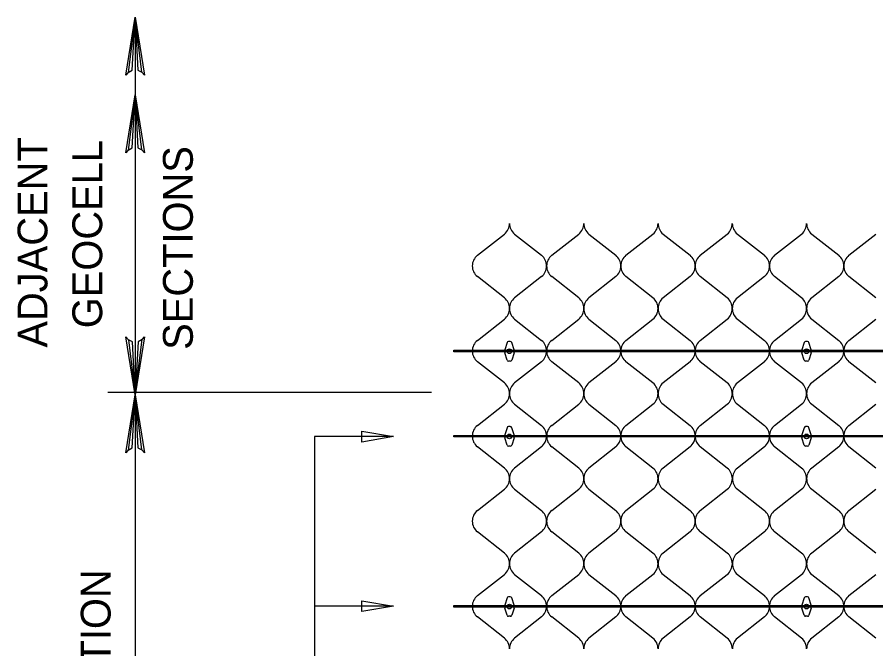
# Model space of a CAD drawing. Extents: x 638850 to 644908, y 297188 to 298900.
# Drawn here: x 641300.1 to 641377.6, y 298306 to 298363 of the extents above; entities that cross this region are included whole.
import ezdxf

# ---------------------------------------------------------------- set-up
doc = ezdxf.new("R2010")
doc.units = 0
for name, color, linetype in [('18', 7, 'Continuous'), ('2', 7, 'Continuous'), ('4', 7, 'Continuous'), ('5', 7, 'Continuous'), ('7', 7, 'Continuous'), ('8', 7, 'Continuous')]:
    doc.layers.add(name, color=color, linetype=linetype)

msp = doc.modelspace()

# ---------------------------------------------------------------- linework, layer by layer
at = {"layer": '18'}
for points in [[(641310.158, 298357.975), (641310.518, 298358.162), (641310.783, 298362.959), (641310.158, 298357.975), (641309.939, 298357.721), (641310.783, 298362.959), (641311.019, 298358.164), (641311.377, 298357.991), (641310.783, 298362.959), (641311.616, 298357.721), (641311.377, 298357.991)], [(641310.158, 298350.968), (641310.518, 298351.155), (641310.783, 298355.952), (641310.158, 298350.968), (641309.939, 298350.714), (641310.783, 298355.952), (641311.019, 298351.16), (641311.377, 298350.984), (641310.783, 298355.952), (641311.616, 298350.714), (641311.377, 298350.984)], [(641311.409, 298333.864), (641311.049, 298333.679), (641310.783, 298328.882), (641311.409, 298333.864), (641311.627, 298334.12), (641310.783, 298328.882), (641310.547, 298333.675), (641310.189, 298333.85), (641310.783, 298328.882), (641309.951, 298334.12), (641310.189, 298333.85)], [(641310.158, 298323.901), (641310.52, 298324.088), (641310.783, 298328.885), (641310.158, 298323.901), (641309.939, 298323.647), (641310.783, 298328.885), (641311.022, 298324.09), (641311.377, 298323.917), (641310.783, 298328.885), (641311.616, 298323.647), (641311.377, 298323.917)]]:
    msp.add_lwpolyline(points, dxfattribs=at)
at = {"layer": '2'}
for p, q in [((641341.644, 298341.472), (641344.077, 298343.391)), ((641344.994, 298343.391), (641347.426, 298341.472)), ((641348.343, 298341.472), (641350.775, 298343.391)), ((641351.692, 298343.391), (641354.125, 298341.472)), ((641355.039, 298341.472), (641357.471, 298343.391)), ((641358.388, 298343.391), (641360.821, 298341.472)), ((641361.735, 298341.472), (641364.167, 298343.391)), ((641365.084, 298343.391), (641367.517, 298341.472)), ((641368.437, 298341.472), (641370.87, 298343.391)), ((641371.787, 298343.391), (641374.219, 298341.472)), ((641375.136, 298341.472), (641377.568, 298343.391)), ((641344.077, 298337.634), (641341.644, 298339.552)), ((641347.426, 298339.552), (641344.994, 298337.634)), ((641350.775, 298337.634), (641348.343, 298339.552)), ((641354.125, 298339.552), (641351.692, 298337.634)), ((641357.471, 298337.634), (641355.039, 298339.552)), ((641360.821, 298339.552), (641358.388, 298337.634)), ((641364.167, 298337.634), (641361.735, 298339.552)), ((641367.517, 298339.552), (641365.084, 298337.634)), ((641370.87, 298337.634), (641368.437, 298339.552)), ((641374.219, 298339.552), (641371.787, 298337.634)), ((641377.568, 298337.634), (641375.136, 298339.552)), ((641341.644, 298333.795), (641344.077, 298335.714)), ((641344.994, 298335.714), (641347.426, 298333.795)), ((641348.343, 298333.795), (641350.775, 298335.714)), ((641351.692, 298335.714), (641354.125, 298333.795)), ((641355.039, 298333.795), (641357.471, 298335.714)), ((641358.388, 298335.714), (641360.821, 298333.795)), ((641361.735, 298333.795), (641364.167, 298335.714)), ((641365.084, 298335.714), (641367.517, 298333.795)), ((641368.437, 298333.795), (641370.87, 298335.714)), ((641371.787, 298335.714), (641374.219, 298333.795)), ((641375.136, 298333.795), (641377.568, 298335.714)), ((641344.077, 298329.957), (641341.644, 298331.875)), ((641347.426, 298331.875), (641344.994, 298329.957)), ((641350.775, 298329.957), (641348.343, 298331.875)), ((641354.125, 298331.875), (641351.692, 298329.957)), ((641357.471, 298329.957), (641355.039, 298331.875)), ((641360.821, 298331.875), (641358.388, 298329.957)), ((641364.167, 298329.957), (641361.735, 298331.875)), ((641367.517, 298331.875), (641365.084, 298329.957)), ((641370.87, 298329.957), (641368.437, 298331.875)), ((641374.219, 298331.875), (641371.787, 298329.957)), ((641377.568, 298329.957), (641375.136, 298331.875)), ((641341.642, 298326.121), (641344.074, 298328.039)), ((641344.992, 298328.039), (641347.424, 298326.121)), ((641348.343, 298326.121), (641350.775, 298328.039)), ((641351.692, 298328.039), (641354.125, 298326.121)), ((641355.039, 298326.121), (641357.471, 298328.039)), ((641358.388, 298328.039), (641360.821, 298326.121)), ((641361.739, 298326.121), (641364.171, 298328.039)), ((641365.089, 298328.039), (641367.521, 298326.121)), ((641368.437, 298326.121), (641370.87, 298328.039)), ((641371.787, 298328.039), (641374.219, 298326.121)), ((641375.136, 298326.121), (641377.568, 298328.039)), ((641344.074, 298322.282), (641341.642, 298324.201)), ((641347.424, 298324.201), (641344.992, 298322.282)), ((641350.775, 298322.282), (641348.343, 298324.201)), ((641354.125, 298324.201), (641351.692, 298322.282)), ((641357.471, 298322.282), (641355.039, 298324.201)), ((641360.821, 298324.201), (641358.388, 298322.282)), ((641364.171, 298322.282), (641361.739, 298324.201)), ((641367.521, 298324.201), (641365.089, 298322.282)), ((641370.87, 298322.282), (641368.437, 298324.201)), ((641374.219, 298324.201), (641371.787, 298322.282)), ((641377.568, 298322.282), (641375.136, 298324.201)), ((641341.642, 298318.444), (641344.074, 298320.362)), ((641344.992, 298320.362), (641347.424, 298318.444)), ((641348.343, 298318.444), (641350.775, 298320.362)), ((641351.692, 298320.362), (641354.125, 298318.444)), ((641355.039, 298318.444), (641357.471, 298320.362)), ((641358.388, 298320.362), (641360.821, 298318.444)), ((641361.739, 298318.444), (641364.171, 298320.362)), ((641365.089, 298320.362), (641367.521, 298318.444)), ((641368.437, 298318.444), (641370.87, 298320.362)), ((641371.787, 298320.362), (641374.219, 298318.444)), ((641375.136, 298318.444), (641377.568, 298320.362)), ((641344.074, 298314.605), (641341.642, 298316.524)), ((641347.424, 298316.524), (641344.992, 298314.605)), ((641350.775, 298314.605), (641348.343, 298316.524)), ((641354.125, 298316.524), (641351.692, 298314.605)), ((641357.471, 298314.605), (641355.039, 298316.524)), ((641360.821, 298316.524), (641358.388, 298314.605)), ((641364.171, 298314.605), (641361.739, 298316.524)), ((641367.521, 298316.524), (641365.089, 298314.605)), ((641370.87, 298314.605), (641368.437, 298316.524)), ((641374.219, 298316.524), (641371.787, 298314.605)), ((641377.568, 298314.605), (641375.136, 298316.524)), ((641341.642, 298310.767), (641344.074, 298312.685)), ((641344.992, 298312.685), (641347.424, 298310.767)), ((641348.343, 298310.767), (641350.775, 298312.685)), ((641351.692, 298312.685), (641354.125, 298310.767)), ((641355.039, 298310.767), (641357.471, 298312.685)), ((641358.388, 298312.685), (641360.821, 298310.767)), ((641361.739, 298310.767), (641364.171, 298312.685)), ((641365.089, 298312.685), (641367.521, 298310.767)), ((641368.437, 298310.767), (641370.87, 298312.685)), ((641371.787, 298312.685), (641374.219, 298310.767)), ((641375.136, 298310.767), (641377.568, 298312.685)), ((641344.074, 298306.928), (641341.642, 298308.847)), ((641347.424, 298308.847), (641344.992, 298306.928)), ((641350.775, 298306.928), (641348.343, 298308.847)), ((641354.125, 298308.847), (641351.692, 298306.928)), ((641357.471, 298306.928), (641355.039, 298308.847)), ((641360.821, 298308.847), (641358.388, 298306.928)), ((641364.171, 298306.928), (641361.739, 298308.847)), ((641367.521, 298308.847), (641365.089, 298306.928)), ((641370.87, 298306.928), (641368.437, 298308.847)), ((641374.219, 298308.847), (641371.787, 298306.928)), ((641377.568, 298306.928), (641375.136, 298308.847))]:
    msp.add_line(p, q, dxfattribs=at)
for centre, start, end in [((641343.301, 298344.351), 308.94823, 0), ((641345.77, 298344.351), 180, 231.05177), ((641349.999, 298344.351), 308.94823, 0), ((641352.468, 298344.351), 180, 231.05177), ((641356.695, 298344.351), 308.94823, 0), ((641359.164, 298344.351), 180, 231.05177), ((641363.391, 298344.351), 308.94823, 0), ((641365.86, 298344.351), 180, 231.05177), ((641370.094, 298344.351), 308.94823, 0), ((641372.563, 298344.351), 180, 231.05177), ((641342.421, 298340.512), 128.94823, 180), ((641346.65, 298340.512), 0, 51.05177), ((641349.119, 298340.512), 128.94823, 180), ((641353.348, 298340.512), 0, 51.05177), ((641355.815, 298340.512), 128.94823, 180), ((641360.044, 298340.512), 0, 51.05177), ((641362.511, 298340.512), 128.94823, 180), ((641366.74, 298340.512), 0, 51.05177), ((641369.214, 298340.512), 128.94823, 180), ((641373.443, 298340.512), 0, 51.05177), ((641375.912, 298340.512), 128.94823, 180), ((641342.421, 298340.512), 180, 231.05177), ((641346.65, 298340.512), 308.94823, 0), ((641349.119, 298340.512), 180, 231.05177), ((641353.348, 298340.512), 308.94823, 0), ((641355.815, 298340.512), 180, 231.05177), ((641360.044, 298340.512), 308.94823, 0), ((641362.511, 298340.512), 180, 231.05177), ((641366.74, 298340.512), 308.94823, 0), ((641369.214, 298340.512), 180, 231.05177), ((641373.443, 298340.512), 308.94823, 0), ((641375.912, 298340.512), 180, 231.05177), ((641343.301, 298336.674), 0, 51.05177), ((641345.77, 298336.674), 128.94823, 180), ((641349.999, 298336.674), 0, 51.05177), ((641352.468, 298336.674), 128.94823, 180), ((641356.695, 298336.674), 0, 51.05177), ((641359.164, 298336.674), 128.94823, 180), ((641363.391, 298336.674), 0, 51.05177), ((641365.86, 298336.674), 128.94823, 180), ((641370.094, 298336.674), 0, 51.05177), ((641372.563, 298336.674), 128.94823, 180), ((641343.301, 298336.674), 308.94823, 0), ((641345.77, 298336.674), 180, 231.05177), ((641349.999, 298336.674), 308.94823, 0), ((641352.468, 298336.674), 180, 231.05177), ((641356.695, 298336.674), 308.94823, 0), ((641359.164, 298336.674), 180, 231.05177), ((641363.391, 298336.674), 308.94823, 0), ((641365.86, 298336.674), 180, 231.05177), ((641370.094, 298336.674), 308.94823, 0), ((641372.563, 298336.674), 180, 231.05177), ((641342.421, 298332.835), 128.94823, 180), ((641346.65, 298332.835), 0, 51.05177), ((641349.119, 298332.835), 128.94823, 180), ((641353.348, 298332.835), 0, 51.05177), ((641355.815, 298332.835), 128.94823, 180), ((641360.044, 298332.835), 0, 51.05177), ((641362.511, 298332.835), 128.94823, 180), ((641366.74, 298332.835), 0, 51.05177), ((641369.214, 298332.835), 128.94823, 180), ((641373.443, 298332.835), 0, 51.05177), ((641375.912, 298332.835), 128.94823, 180), ((641342.421, 298332.835), 180, 231.05177), ((641346.65, 298332.835), 308.94823, 0), ((641349.119, 298332.835), 180, 231.05177), ((641353.348, 298332.835), 308.94823, 0), ((641355.815, 298332.835), 180, 231.05177), ((641360.044, 298332.835), 308.94823, 0), ((641362.511, 298332.835), 180, 231.05177), ((641366.74, 298332.835), 308.94823, 0), ((641369.214, 298332.835), 180, 231.05177), ((641373.443, 298332.835), 308.94823, 0), ((641375.912, 298332.835), 180, 231.05177), ((641343.301, 298328.997), 0, 51.05177), ((641345.77, 298328.997), 128.94823, 180), ((641349.999, 298328.997), 0, 51.05177), ((641352.468, 298328.997), 128.94823, 180), ((641356.695, 298328.997), 0, 51.05177), ((641359.164, 298328.997), 128.94823, 180), ((641363.391, 298328.997), 0, 51.05177), ((641365.86, 298328.997), 128.94823, 180), ((641370.094, 298328.997), 0, 51.05177), ((641372.563, 298328.997), 128.94823, 180), ((641343.298, 298328.999), 308.94823, 0), ((641345.768, 298328.999), 180, 231.05177), ((641349.999, 298328.999), 308.94823, 0), ((641352.468, 298328.999), 180, 231.05177), ((641356.695, 298328.999), 308.94823, 0), ((641359.164, 298328.999), 180, 231.05177), ((641363.395, 298328.999), 308.94823, 0), ((641365.865, 298328.999), 180, 231.05177), ((641370.094, 298328.999), 308.94823, 0), ((641372.563, 298328.999), 180, 231.05177), ((641342.419, 298325.161), 128.94823, 180), ((641346.648, 298325.161), 0, 51.05177), ((641349.119, 298325.161), 128.94823, 180), ((641353.348, 298325.161), 0, 51.05177), ((641355.815, 298325.161), 128.94823, 180), ((641360.044, 298325.161), 0, 51.05177), ((641362.516, 298325.161), 128.94823, 180), ((641366.745, 298325.161), 0, 51.05177), ((641369.214, 298325.161), 128.94823, 180), ((641373.443, 298325.161), 0, 51.05177), ((641375.912, 298325.161), 128.94823, 180), ((641342.419, 298325.161), 180, 231.05177), ((641346.648, 298325.161), 308.94823, 0), ((641349.119, 298325.161), 180, 231.05177), ((641353.348, 298325.161), 308.94823, 0), ((641355.815, 298325.161), 180, 231.05177), ((641360.044, 298325.161), 308.94823, 0), ((641362.516, 298325.161), 180, 231.05177), ((641366.745, 298325.161), 308.94823, 0), ((641369.214, 298325.161), 180, 231.05177), ((641373.443, 298325.161), 308.94823, 0), ((641375.912, 298325.161), 180, 231.05177), ((641343.298, 298321.322), 0, 51.05177), ((641345.768, 298321.322), 128.94823, 180), ((641349.999, 298321.322), 0, 51.05177), ((641352.468, 298321.322), 128.94823, 180), ((641356.695, 298321.322), 0, 51.05177), ((641359.164, 298321.322), 128.94823, 180), ((641363.395, 298321.322), 0, 51.05177), ((641365.865, 298321.322), 128.94823, 180), ((641370.094, 298321.322), 0, 51.05177), ((641372.563, 298321.322), 128.94823, 180), ((641343.298, 298321.322), 308.94823, 0), ((641345.768, 298321.322), 180, 231.05177), ((641349.999, 298321.322), 308.94823, 0), ((641352.468, 298321.322), 180, 231.05177), ((641356.695, 298321.322), 308.94823, 0), ((641359.164, 298321.322), 180, 231.05177), ((641363.395, 298321.322), 308.94823, 0), ((641365.865, 298321.322), 180, 231.05177), ((641370.094, 298321.322), 308.94823, 0), ((641372.563, 298321.322), 180, 231.05177), ((641342.419, 298317.484), 128.94823, 180), ((641346.648, 298317.484), 0, 51.05177), ((641349.119, 298317.484), 128.94823, 180), ((641353.348, 298317.484), 0, 51.05177), ((641355.815, 298317.484), 128.94823, 180), ((641360.044, 298317.484), 0, 51.05177), ((641362.516, 298317.484), 128.94823, 180), ((641366.745, 298317.484), 0, 51.05177), ((641369.214, 298317.484), 128.94823, 180), ((641373.443, 298317.484), 0, 51.05177), ((641375.912, 298317.484), 128.94823, 180), ((641342.419, 298317.484), 180, 231.05177), ((641346.648, 298317.484), 308.94823, 0), ((641349.119, 298317.484), 180, 231.05177), ((641353.348, 298317.484), 308.94823, 0), ((641355.815, 298317.484), 180, 231.05177), ((641360.044, 298317.484), 308.94823, 0), ((641362.516, 298317.484), 180, 231.05177), ((641366.745, 298317.484), 308.94823, 0), ((641369.214, 298317.484), 180, 231.05177), ((641373.443, 298317.484), 308.94823, 0), ((641375.912, 298317.484), 180, 231.05177), ((641343.298, 298313.645), 0, 51.05177), ((641345.768, 298313.645), 128.94823, 180), ((641349.999, 298313.645), 0, 51.05177), ((641352.468, 298313.645), 128.94823, 180), ((641356.695, 298313.645), 0, 51.05177), ((641359.164, 298313.645), 128.94823, 180), ((641363.395, 298313.645), 0, 51.05177), ((641365.865, 298313.645), 128.94823, 180), ((641370.094, 298313.645), 0, 51.05177), ((641372.563, 298313.645), 128.94823, 180), ((641343.298, 298313.645), 308.94823, 0), ((641345.768, 298313.645), 180, 231.05177), ((641349.999, 298313.645), 308.94823, 0), ((641352.468, 298313.645), 180, 231.05177), ((641356.695, 298313.645), 308.94823, 0), ((641359.164, 298313.645), 180, 231.05177), ((641363.395, 298313.645), 308.94823, 0), ((641365.865, 298313.645), 180, 231.05177), ((641370.094, 298313.645), 308.94823, 0), ((641372.563, 298313.645), 180, 231.05177), ((641342.419, 298309.807), 128.94823, 180), ((641346.648, 298309.807), 0, 51.05177), ((641349.119, 298309.807), 128.94823, 180), ((641353.348, 298309.807), 0, 51.05177), ((641355.815, 298309.807), 128.94823, 180), ((641360.044, 298309.807), 0, 51.05177), ((641362.516, 298309.807), 128.94823, 180), ((641366.745, 298309.807), 0, 51.05177), ((641369.214, 298309.807), 128.94823, 180), ((641373.443, 298309.807), 0, 51.05177), ((641375.912, 298309.807), 128.94823, 180), ((641342.419, 298309.807), 180, 231.05177), ((641346.648, 298309.807), 308.94823, 0), ((641349.119, 298309.807), 180, 231.05177), ((641353.348, 298309.807), 308.94823, 0), ((641355.815, 298309.807), 180, 231.05177), ((641360.044, 298309.807), 308.94823, 0), ((641362.516, 298309.807), 180, 231.05177), ((641366.745, 298309.807), 308.94823, 0), ((641369.214, 298309.807), 180, 231.05177), ((641373.443, 298309.807), 308.94823, 0), ((641375.912, 298309.807), 180, 231.05177), ((641343.298, 298305.968), 0, 51.05177), ((641345.768, 298305.968), 128.94823, 180), ((641349.999, 298305.968), 0, 51.05177), ((641352.468, 298305.968), 128.94823, 180), ((641356.695, 298305.968), 0, 51.05177), ((641359.164, 298305.968), 128.94823, 180), ((641363.395, 298305.968), 0, 51.05177), ((641365.865, 298305.968), 128.94823, 180), ((641370.094, 298305.968), 0, 51.05177), ((641372.563, 298305.968), 128.94823, 180)]:
    msp.add_arc(centre, 1.235, start, end, dxfattribs=at)
at = {"layer": '5'}
for points in [[(641339.533, 298332.906), (641443.886, 298332.906), (641443.886, 298332.771), (641339.533, 298332.771)], [(641339.533, 298325.23), (641564.457, 298325.23), (641564.457, 298325.095), (641339.533, 298325.095)], [(641339.533, 298309.875), (641564.457, 298309.875), (641564.457, 298309.74), (641339.533, 298309.74)]]:
    msp.add_lwpolyline(points, close=True, dxfattribs=at)
at = {"layer": '7'}
for p, q in [((641310.784, 298362.959), (641310.784, 298328.883)), ((641308.335, 298329.111), (641337.506, 298329.111)), ((641310.784, 298328.883), (641310.784, 298251.403)), ((641326.943, 298325.111), (641326.943, 298259.015)), ((641334.087, 298325.111), (641326.943, 298325.111)), ((641334.087, 298309.821), (641326.943, 298309.821))]:
    msp.add_line(p, q, dxfattribs=at)
for points in [[(641331.223, 298325.597), (641334.087, 298325.111), (641331.223, 298324.625)], [(641331.223, 298310.307), (641334.087, 298309.821), (641331.223, 298309.335)]]:
    msp.add_lwpolyline(points, close=True, dxfattribs=at)
at = {"layer": '8'}
for p, q in [((641344.318, 298333.599), (641344.11, 298332.948)), ((641344.612, 298333.693), (641344.445, 298333.693)), ((641344.947, 298332.948), (641344.739, 298333.599)), ((641371.111, 298333.599), (641370.903, 298332.948)), ((641371.405, 298333.693), (641371.238, 298333.693)), ((641371.74, 298332.948), (641371.532, 298333.599)), ((641344.318, 298332.027), (641344.11, 298332.678)), ((641344.947, 298332.678), (641344.739, 298332.027)), ((641371.111, 298332.027), (641370.903, 298332.678)), ((641371.74, 298332.678), (641371.532, 298332.027)), ((641344.612, 298331.933), (641344.445, 298331.933)), ((641371.405, 298331.933), (641371.238, 298331.933)), ((641344.318, 298325.92), (641344.11, 298325.269)), ((641344.612, 298326.014), (641344.445, 298326.014)), ((641344.947, 298325.269), (641344.739, 298325.92)), ((641371.111, 298325.92), (641370.903, 298325.269)), ((641371.405, 298326.014), (641371.238, 298326.014)), ((641371.74, 298325.269), (641371.532, 298325.92)), ((641344.318, 298324.348), (641344.11, 298324.999)), ((641344.947, 298324.999), (641344.739, 298324.348)), ((641371.111, 298324.348), (641370.903, 298324.999)), ((641371.74, 298324.999), (641371.532, 298324.348)), ((641344.612, 298324.254), (641344.445, 298324.254)), ((641371.405, 298324.254), (641371.238, 298324.254)), ((641344.318, 298310.568), (641344.11, 298309.917)), ((641344.612, 298310.662), (641344.445, 298310.662)), ((641344.947, 298309.917), (641344.739, 298310.568)), ((641371.111, 298310.568), (641370.903, 298309.917)), ((641371.405, 298310.662), (641371.238, 298310.662)), ((641371.74, 298309.917), (641371.532, 298310.568)), ((641344.318, 298308.996), (641344.11, 298309.647)), ((641344.947, 298309.647), (641344.739, 298308.996)), ((641371.111, 298308.996), (641370.903, 298309.647)), ((641371.74, 298309.647), (641371.532, 298308.996)), ((641344.612, 298308.902), (641344.445, 298308.902)), ((641371.405, 298308.902), (641371.238, 298308.902))]:
    msp.add_line(p, q, dxfattribs=at)
for centre in [(641344.529, 298332.813), (641371.322, 298332.813), (641344.529, 298325.134), (641371.322, 298325.134), (641344.529, 298309.782), (641371.322, 298309.782)]:
    msp.add_circle(centre, 0.209, dxfattribs=at)
for centre, radius, start, end in [((641344.446, 298333.558), 0.135, 89.99993, 162.29798), ((641344.611, 298333.558), 0.135, 17.70205, 89.99998), ((641371.239, 298333.558), 0.135, 89.99993, 162.29798), ((641371.404, 298333.558), 0.135, 17.70205, 89.99998), ((641344.529, 298332.813), 0.44, 162.29741, 197.70221), ((641344.529, 298332.813), 0.44, 342.29748, 17.70215), ((641371.322, 298332.813), 0.44, 162.29741, 197.70221), ((641371.322, 298332.813), 0.44, 342.29748, 17.70215), ((641344.446, 298332.068), 0.135, 197.70195, 270.00005), ((641344.611, 298332.068), 0.135, 269.99995, 342.2979), ((641371.239, 298332.068), 0.135, 197.70195, 270.00005), ((641371.404, 298332.068), 0.135, 269.99995, 342.2979), ((641344.446, 298325.879), 0.135, 89.99993, 162.29798), ((641344.611, 298325.879), 0.135, 17.70205, 89.99998), ((641371.239, 298325.879), 0.135, 89.99993, 162.29798), ((641371.404, 298325.879), 0.135, 17.70205, 89.99998), ((641344.529, 298325.134), 0.44, 162.29741, 197.70221), ((641344.529, 298325.134), 0.44, 342.29748, 17.70215), ((641371.322, 298325.134), 0.44, 162.29741, 197.70221), ((641371.322, 298325.134), 0.44, 342.29748, 17.70215), ((641344.446, 298324.388), 0.135, 197.70195, 270.00005), ((641344.611, 298324.388), 0.135, 269.99995, 342.2979), ((641371.239, 298324.388), 0.135, 197.70195, 270.00005), ((641371.404, 298324.388), 0.135, 269.99995, 342.2979), ((641344.446, 298310.527), 0.135, 89.99993, 162.29798), ((641344.611, 298310.527), 0.135, 17.70205, 89.99998), ((641371.239, 298310.527), 0.135, 89.99993, 162.29798), ((641371.404, 298310.527), 0.135, 17.70205, 89.99998), ((641344.529, 298309.782), 0.44, 162.29741, 197.70221), ((641344.529, 298309.782), 0.44, 342.29748, 17.70215), ((641371.322, 298309.782), 0.44, 162.29741, 197.70221), ((641371.322, 298309.782), 0.44, 342.29748, 17.70215), ((641344.446, 298309.037), 0.135, 197.70195, 270.00005), ((641344.611, 298309.037), 0.135, 269.99995, 342.2979), ((641371.239, 298309.037), 0.135, 197.70195, 270.00005), ((641371.404, 298309.037), 0.135, 269.99995, 342.2979)]:
    msp.add_arc(centre, radius, start, end, dxfattribs=at)

# ---------------------------------------------------------------- texts
at = {"layer": '4'}
for s, height, p in [('ADJACENT', 2.6888, (641302.876, 298333.146)), ('GEOCELL', 2.6888, (641307.815, 298334.89)), ('SECTIONS', 2.6888, (641315.985, 298332.944)), ('ONE TYPICAL GEOCELL SECTION', 2.68875, (641308.571, 298254.403))]:
    msp.add_text(s, height=height, rotation=90, dxfattribs=at).set_placement(p)

doc.saveas('drawing.dxf')
